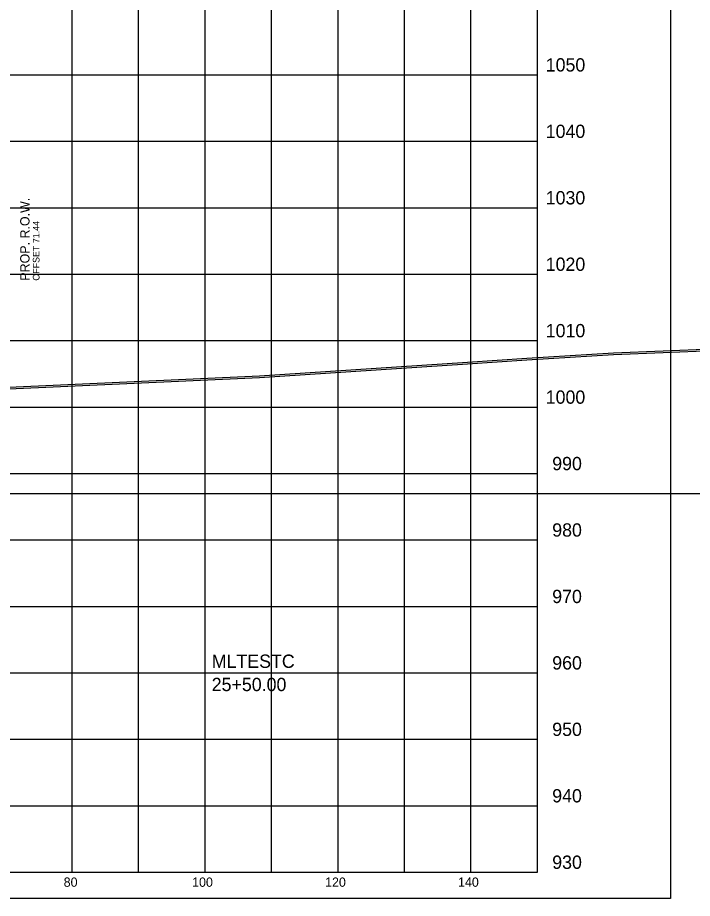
# Model space of a CAD drawing. Extents: x 1131015 to 1136271, y 133453 to 174329.
# Drawn here: x 1132412.3 to 1132513.8, y 157106.7 to 157239.3 of the extents above; entities that cross this region are included whole.
import ezdxf

# ---------------------------------------------------------------- set-up
doc = ezdxf.new("R2010")
doc.units = 0
for name, color, linetype in [('DESIGN - ROW - Right-of-Way and Easement Labels', 7, 'Continuous'), ('DESIGN - SHEET - Corner Text', 7, 'Continuous'), ('DESIGN - SHEET - Light Grid', 7, 'Continuous'), ('DESIGN - SHEET - Linework', 7, 'Continuous'), ('DESIGN - SHEET - Plot Shape', 7, 'Continuous'), ('DESIGN - TYPICAL - Warning Text', 7, 'Continuous'), ('SURVEY - GROUND - Bottom of Topsoil Layer', 7, 'Continuous'), ('SURVEY - GROUND - Top of Ground', 7, 'Continuous')]:
    doc.layers.add(name, color=color, linetype=linetype)

msp = doc.modelspace()

# ---------------------------------------------------------------- linework, layer by layer
at = {"layer": 'DESIGN - SHEET - Light Grid'}
msp.add_line((1132340.46, 157167.66), (1132640.46, 157167.66), dxfattribs=at)
at = {"layer": 'DESIGN - SHEET - Linework'}
for p, q in [((1132420.46, 157110.66), (1132420.46, 157320.66)), ((1132430.46, 157110.66), (1132430.46, 157320.66)), ((1132440.46, 157110.66), (1132440.46, 157320.66)), ((1132450.46, 157110.66), (1132450.46, 157320.66)), ((1132460.46, 157110.66), (1132460.46, 157320.66)), ((1132470.46, 157110.66), (1132470.46, 157320.66)), ((1132480.46, 157110.66), (1132480.46, 157320.66)), ((1132190.46, 157230.66), (1132490.46, 157230.66)), ((1132190.46, 157220.66), (1132490.46, 157220.66)), ((1132190.46, 157210.66), (1132490.46, 157210.66)), ((1132190.46, 157200.66), (1132490.46, 157200.66)), ((1132190.46, 157190.66), (1132490.46, 157190.66)), ((1132190.46, 157180.66), (1132490.46, 157180.66)), ((1132190.46, 157170.66), (1132490.46, 157170.66)), ((1132190.46, 157160.66), (1132490.46, 157160.66)), ((1132190.46, 157150.66), (1132490.46, 157150.66)), ((1132190.46, 157140.66), (1132490.46, 157140.66)), ((1132190.46, 157130.66), (1132490.46, 157130.66)), ((1132190.46, 157120.66), (1132490.46, 157120.66))]:
    msp.add_line(p, q, dxfattribs=at)
msp.add_lwpolyline([(1132190.46, 157320.66), (1132190.46, 157110.66), (1132490.46, 157110.66), (1132490.46, 157320.66)], dxfattribs=at)
at = {"layer": 'DESIGN - SHEET - Plot Shape'}
msp.add_lwpolyline([(1132170.46, 157324.6), (1132510.46, 157324.6), (1132510.46, 157106.72), (1132170.46, 157106.72)], close=True, dxfattribs=at)
at = {"layer": 'SURVEY - GROUND - Bottom of Topsoil Layer'}
for p, q in [((1132488.87, 157187.78), (1132501.89, 157188.59)), ((1132501.89, 157188.59), (1132519.77, 157189.26)), ((1132448.65, 157185.13), (1132479.95, 157187.16)), ((1132479.95, 157187.16), (1132488.87, 157187.78)), ((1132409.83, 157183.33), (1132448.65, 157185.13))]:
    msp.add_line(p, q, dxfattribs=at)
at = {"layer": 'SURVEY - GROUND - Top of Ground'}
for p, q in [((1132488.87, 157188.03), (1132501.89, 157188.84)), ((1132501.89, 157188.84), (1132519.77, 157189.51)), ((1132448.65, 157185.38), (1132479.95, 157187.41)), ((1132479.95, 157187.41), (1132488.87, 157188.03)), ((1132409.83, 157183.58), (1132448.65, 157185.38))]:
    msp.add_line(p, q, dxfattribs=at)

# ---------------------------------------------------------------- texts
at = {"layer": 'DESIGN - ROW - Right-of-Way and Easement Labels'}
for s, height, p in [('PROP. R.O.W.', 1.4, (1132414.05, 157199.68)), ('OFFSET 71.44', 1, (1132415.55, 157199.68))]:
    msp.add_text(s, height=height, rotation=90, dxfattribs=at).set_placement(p)
at = {"layer": 'DESIGN - SHEET - Corner Text'}
for s, height, p in [('1050', 2, (1132491.7, 157231.16)), ('1040', 2, (1132491.7, 157221.16)), ('1030', 2, (1132491.7, 157211.16)), ('1020', 2, (1132491.7, 157201.16)), ('1010', 2, (1132491.7, 157191.16)), ('1000', 2, (1132491.7, 157181.16)), ('990', 2, (1132492.68, 157171.16)), ('980', 2, (1132492.68, 157161.16)), ('970', 2, (1132492.68, 157151.16)), ('960', 2, (1132492.68, 157141.16)), ('950', 2, (1132492.68, 157131.16)), ('940', 2, (1132492.68, 157121.16)), ('930', 2, (1132492.68, 157111.16)), ('80', 1.4, (1132419.19, 157108.46)), ('100', 1.4, (1132438.51, 157108.46)), ('120', 1.4, (1132458.51, 157108.46)), ('140', 1.4, (1132478.51, 157108.46))]:
    msp.add_text(s, height=height, dxfattribs=at).set_placement(p)
at = {"layer": 'DESIGN - TYPICAL - Warning Text'}
for s, p in [('MLTESTC', (1132441.46, 157141.41)), ('25+50.00', (1132441.46, 157137.91))]:
    msp.add_text(s, height=2, dxfattribs=at).set_placement(p)

doc.saveas('drawing.dxf')
